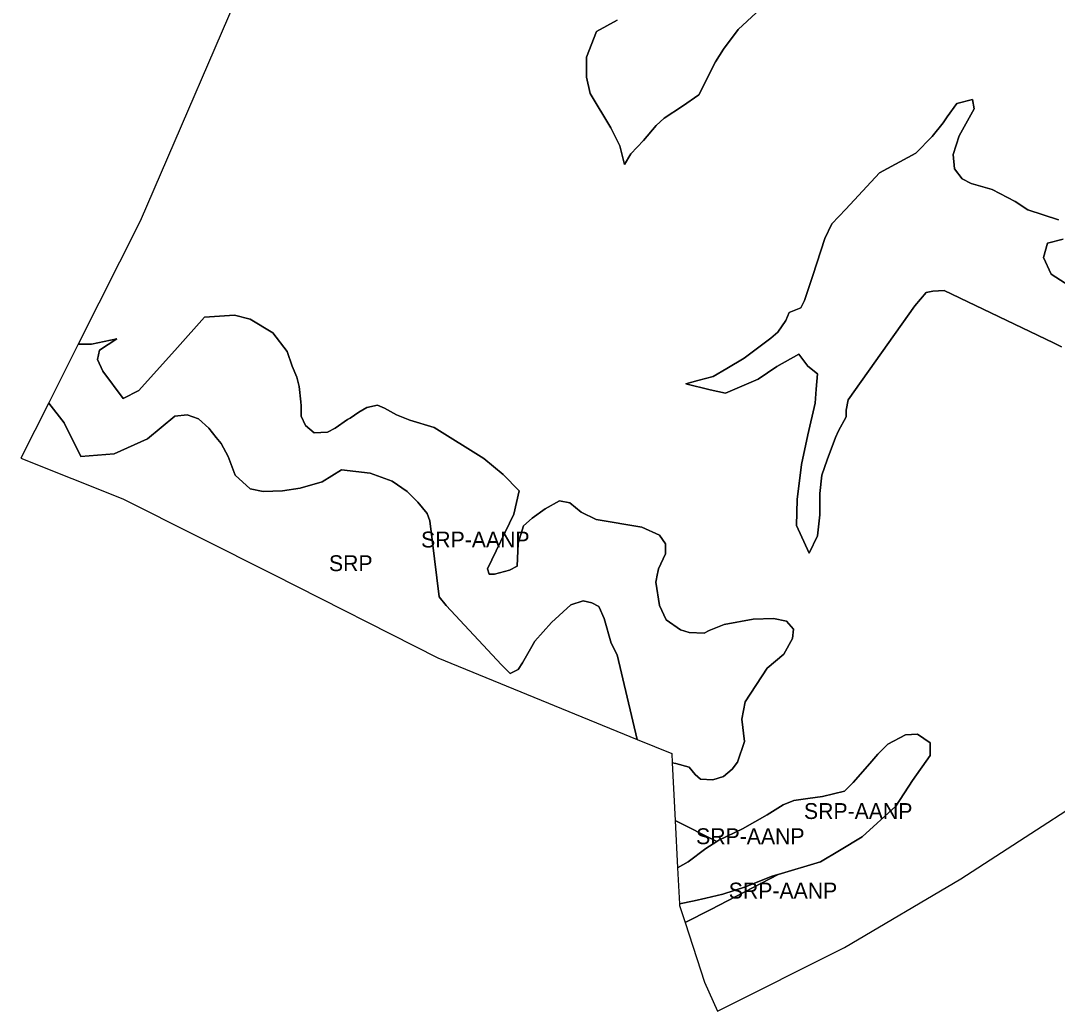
# Model space of a CAD drawing. Extents: x 598968 to 613553, y 4409678 to 4430833.
# Drawn here: x 602120 to 602904, y 4424037 to 4424786 of the extents above; entities that cross this region are included whole.
import ezdxf

# ---------------------------------------------------------------- set-up
doc = ezdxf.new("R2010")
doc.units = 0
doc.layers.add('Sòl Rústic Protegit', color=7, linetype='Continuous')
doc.layers.add('Sòl Rústic Protegit - Alt Nivell de Protecció', color=7, linetype='Continuous')

msp = doc.modelspace()

# ---------------------------------------------------------------- linework, layer by layer
at = {"layer": 'Sòl Rústic Protegit'}
for points in [[(602297.8713, 4424837.5464), (602210.6239, 4424634.5486), (602163.7041, 4424541.4992), (602163.9301, 4424541.5102), (602173.5551, 4424541.5102), (602173.6801, 4424541.5102), (602192.9301, 4424545.5102), (602179.6801, 4424537.0102), (602178.3675, 4424530.0102), (602182.3051, 4424521.0102), (602197.5551, 4424500.5102), (602209.4925, 4424506.5102), (602238.6801, 4424539.0102), (602259.2427, 4424562.0102), (602281.7427, 4424563.5102), (602293.6801, 4424560.5102), (602310.9299, 4424550.0102), (602321.5551, 4424536.0102), (602325.5549, 4424525.0102), (602328.8677, 4424516.5102), (602330.8675, 4424509.5102), (602331.9299, 4424498.0102), (602332.1801, 4424495.0102), (602332.1801, 4424487.0102), (602335.4927, 4424480.0102), (602342.1177, 4424474.5102), (602352.0551, 4424475.0102), (602357.9927, 4424478.0102), (602367.3051, 4424484.5102), (602369.2427, 4424485.5102), (602375.9299, 4424490.0102), (602381.8675, 4424493.5102), (602389.8677, 4424495.5102), (602395.1799, 4424493.0102), (602404.4301, 4424488.0102), (602414.3677, 4424484.0102), (602432.9299, 4424478.5102), (602470.4927, 4424455.0102), (602485.0549, 4424443.0102), (602496.9925, 4424430.5102), (602492.9927, 4424413.0102), (602473.1175, 4424371.5102), (602474.4301, 4424367.5102), (602478.4299, 4424367.5102), (602489.6801, 4424370.5102), (602495.6801, 4424373.5102), (602496.3677, 4424391.0102), (602500.3051, 4424404.0102), (602506.9301, 4424410.0102), (602516.8675, 4424417.0102), (602527.4927, 4424423.0102), (602535.4299, 4424421.5102), (602544.0551, 4424414.5102), (602555.3675, 4424409.0102), (602589.8051, 4424403.0102), (602603.1177, 4424397.0102), (602607.7425, 4424390.5102), (602607.7425, 4424383.0102), (602602.4301, 4424371.5102), (602601.8675, 4424369.0102), (602601.7427, 4424368.0102), (602600.4299, 4424361.5102), (602603.1177, 4424344.0102), (602608.3677, 4424333.0102), (602618.9925, 4424325.5102), (602625.6175, 4424323.5102), (602636.9301, 4424323.0102), (602640.8677, 4424325.0102), (602652.1799, 4424329.5102), (602674.0551, 4424333.5102), (602689.3049, 4424334.0102), (602699.2427, 4424332.0102), (602704.5551, 4424326.0102), (602703.8677, 4424319.0102), (602697.2427, 4424307.0102), (602684.6177, 4424296.5102), (602668.0551, 4424271.0102), (602665.4301, 4424258.0102), (602667.4301, 4424241.0102), (602662.1177, 4424225.5102), (602658.1175, 4424220.0102), (602651.4925, 4424214.5102), (602643.5551, 4424212.0102), (602634.2427, 4424212.5102), (602630.2427, 4424216.0102), (602625.6175, 4424221.5102), (602615.6801, 4424224.5102), (602612.8533, 4424225.0018), (602615.0877, 4424181.3422), (602646.6801, 4424165.51), (602648.0549, 4424166.5102), (602665.9927, 4424175.0102), (602684.6799, 4424185.5102), (602696.6175, 4424193.0102), (602704.8677, 4424196.5102), (602715.3051, 4424198.0102), (602726.5551, 4424199.5102), (602742.9927, 4424203.5102), (602749.6801, 4424210.0102), (602762.3049, 4424224.5102), (602768.3677, 4424231.5102), (602775.8677, 4424239.0102), (602789.3049, 4424246.0102), (602798.3051, 4424246.5102), (602807.9927, 4424240.0102), (602807.9927, 4424230.5102), (602794.5549, 4424211.5102), (602781.8677, 4424192.0102), (602756.4299, 4424169.0102), (602739.2425, 4424158.5102), (602725.0551, 4424150.0102), (602692.8677, 4424140.51), (602642.0551, 4424114.0098), (602622.6053, 4424104.0444), (602637.2801, 4424059.0102), (602646.9801, 4424037.0102), (602743.0801, 4424085.3102), (602830.9801, 4424137.2102), (602971.8701, 4424228.3202)], [(602676.4301, 4424792.0102), (602662.7425, 4424779.5102), (602651.7427, 4424764.5102), (602645.6177, 4424755.0102), (602632.8677, 4424730.0102), (602620.4927, 4424721.5102), (602606.8051, 4424712.5102), (602600.6801, 4424707.0102), (602591.0549, 4424695.5102), (602581.4927, 4424685.5102), (602576.6799, 4424677.5102), (602573.2427, 4424691.5102), (602566.4301, 4424705.0102), (602550.6801, 4424731.0102), (602547.9301, 4424743.5102), (602547.9301, 4424758.5102), (602555.4927, 4424778.0102), (602571.2427, 4424786.5102)], [(602907.1175, 4424539.5102), (602901.1799, 4424542.5102), (602818.4927, 4424582.0102), (602809.8675, 4424581.5102), (602804.8677, 4424580.5102), (602796.2425, 4424570.5102), (602745.8675, 4424499.5102), (602744.4925, 4424491.5102), (602744.4925, 4424486.5102), (602738.5549, 4424476.0102), (602736.3051, 4424471.0102), (602729.9301, 4424454.0102), (602725.8677, 4424442.5102), (602724.4927, 4424428.5102), (602724.4927, 4424412.5102), (602722.6801, 4424396.5102), (602716.3677, 4424383.5102), (602706.8051, 4424404.5102), (602707.3051, 4424424.0102), (602710.4927, 4424450.5102), (602715.4925, 4424473.0102), (602720.9301, 4424497.0102), (602721.8049, 4424507.5102), (602722.7427, 4424519.0102), (602715.4925, 4424525.0102), (602708.6801, 4424534.0102), (602691.8677, 4424524.5102), (602677.7425, 4424515.0102), (602667.3051, 4424510.5102), (602653.2425, 4424504.5102), (602641.4301, 4424507.0102), (602623.2427, 4424511.5102), (602632.3049, 4424514.0102), (602643.6801, 4424517.0102), (602654.1177, 4424523.0102), (602667.3051, 4424531.0102), (602677.3051, 4424538.5102), (602687.3051, 4424546.0102), (602692.7425, 4424550.5102), (602698.6799, 4424559.5102), (602701.3677, 4424565.5102), (602709.9927, 4424569.0102), (602712.7425, 4424574.5102), (602719.1177, 4424593.5102), (602728.1175, 4424621.5102), (602733.5551, 4424632.5102), (602744.0551, 4424643.5102), (602769.4927, 4424671.0102), (602797.1801, 4424686.0102), (602809.4301, 4424698.5102), (602817.6175, 4424709.0102), (602820.8051, 4424713.5102), (602828.0549, 4424723.5102), (602839.8677, 4424726.5102), (602841.2427, 4424719.5102), (602829.8675, 4424699.0102), (602825.3677, 4424685.0102), (602826.2427, 4424674.0102), (602832.1801, 4424666.5102), (602838.9927, 4424663.0102), (602854.8677, 4424658.5102), (602872.1175, 4424649.5102), (602881.6801, 4424643.0102), (602904.8677, 4424635.5102)], [(602908.5549, 4424621.0102), (602896.6801, 4424618.0102), (602893.4925, 4424607.0102), (602899.3675, 4424594.5102), (602916.1799, 4424583.5102)]]:
    msp.add_lwpolyline(points, dxfattribs=at)
msp.add_lwpolyline([(602586.3475, 4424242.6238), (602571.2427, 4424306.5102), (602566.6177, 4424315.5102), (602561.3049, 4424334.0102), (602557.6801, 4424342.5102), (602557.3677, 4424343.0102), (602552.0551, 4424346.0102), (602545.4301, 4424347.5102), (602536.1175, 4424344.5102), (602521.5551, 4424331.0102), (602508.9301, 4424317.0102), (602505.6799, 4424311.0102), (602499.6801, 4424300.5102), (602496.3677, 4424295.5102), (602490.3677, 4424292.5102), (602484.3675, 4424298.5102), (602483.7427, 4424299.0102), (602441.9927, 4424344.0102), (602436.6801, 4424350.5102), (602429.6177, 4424408.0102), (602427.6177, 4424413.5102), (602420.3675, 4424422.0102), (602412.3675, 4424430.0102), (602401.1175, 4424438.0102), (602384.5551, 4424444.0102), (602362.6799, 4424446.5102), (602348.0551, 4424437.5102), (602331.4927, 4424432.5102), (602318.2425, 4424430.5102), (602303.6175, 4424430.0102), (602293.6801, 4424432.0102), (602282.4301, 4424442.5102), (602277.1177, 4424456.5102), (602271.8049, 4424466.5102), (602267.8675, 4424471.0102), (602262.5551, 4424478.0102), (602254.5551, 4424485.0102), (602245.9299, 4424488.0102), (602236.6801, 4424487.0102), (602216.1175, 4424470.0102), (602190.9301, 4424458.5102), (602165.7427, 4424456.5102), (602153.1177, 4424482.0102), (602141.5551, 4424497.0102), (602141.4301, 4424497.0102), (602141.3235, 4424497.1152), (602120.1961, 4424455.2164), (602197.5301, 4424424.4402), (602311.2301, 4424367.4402), (602435.7101, 4424304.3902)], close=True, dxfattribs=at)
at = {"layer": 'Sòl Rústic Protegit - Alt Nivell de Protecció'}
for points in [[(602571.2427, 4424786.5102), (602555.4927, 4424778.0102), (602547.9301, 4424758.5102), (602547.9301, 4424743.5102), (602550.6801, 4424731.0102), (602566.4301, 4424705.0102), (602573.2427, 4424691.5102), (602576.6799, 4424677.5102), (602581.4927, 4424685.5102), (602591.0549, 4424695.5102), (602600.6801, 4424707.0102), (602606.8051, 4424712.5102), (602620.4927, 4424721.5102), (602632.8677, 4424730.0102), (602645.6177, 4424755.0102), (602651.7427, 4424764.5102), (602662.7425, 4424779.5102), (602676.4301, 4424792.0102)], [(602904.8677, 4424635.5102), (602881.6801, 4424643.0102), (602872.1175, 4424649.5102), (602854.8677, 4424658.5102), (602838.9927, 4424663.0102), (602832.1801, 4424666.5102), (602826.2427, 4424674.0102), (602825.3677, 4424685.0102), (602829.8675, 4424699.0102), (602841.2427, 4424719.5102), (602839.8677, 4424726.5102), (602828.0549, 4424723.5102), (602820.8051, 4424713.5102), (602817.6175, 4424709.0102), (602809.4301, 4424698.5102), (602797.1801, 4424686.0102), (602769.4927, 4424671.0102), (602744.0551, 4424643.5102), (602733.5551, 4424632.5102), (602728.1175, 4424621.5102), (602719.1177, 4424593.5102), (602712.7425, 4424574.5102), (602709.9927, 4424569.0102), (602701.3677, 4424565.5102), (602698.6799, 4424559.5102), (602692.7425, 4424550.5102), (602687.3051, 4424546.0102), (602677.3051, 4424538.5102), (602667.3051, 4424531.0102), (602654.1177, 4424523.0102), (602643.6801, 4424517.0102), (602632.3049, 4424514.0102), (602623.2427, 4424511.5102), (602641.4301, 4424507.0102), (602653.2425, 4424504.5102), (602667.3051, 4424510.5102), (602677.7425, 4424515.0102), (602691.8677, 4424524.5102), (602708.6801, 4424534.0102), (602715.4925, 4424525.0102), (602722.7427, 4424519.0102), (602721.8049, 4424507.5102), (602720.9301, 4424497.0102), (602715.4925, 4424473.0102), (602710.4927, 4424450.5102), (602707.3051, 4424424.0102), (602706.8051, 4424404.5102), (602716.3677, 4424383.5102), (602722.6801, 4424396.5102), (602724.4927, 4424412.5102), (602724.4927, 4424428.5102), (602725.8677, 4424442.5102), (602729.9301, 4424454.0102), (602736.3051, 4424471.0102), (602738.5549, 4424476.0102), (602744.4925, 4424486.5102), (602744.4925, 4424491.5102), (602745.8675, 4424499.5102), (602796.2425, 4424570.5102), (602804.8677, 4424580.5102), (602809.8675, 4424581.5102), (602818.4927, 4424582.0102), (602901.1799, 4424542.5102), (602907.1175, 4424539.5102)], [(602916.1799, 4424583.5102), (602899.3675, 4424594.5102), (602893.4925, 4424607.0102), (602896.6801, 4424618.0102), (602908.5549, 4424621.0102)]]:
    msp.add_lwpolyline(points, dxfattribs=at)
for points in [[(602612.8533, 4424225.0018), (602615.6801, 4424224.5102), (602625.6175, 4424221.5102), (602630.2427, 4424216.0102), (602634.2427, 4424212.5102), (602643.5551, 4424212.0102), (602651.4925, 4424214.5102), (602658.1175, 4424220.0102), (602662.1177, 4424225.5102), (602667.4301, 4424241.0102), (602665.4301, 4424258.0102), (602668.0551, 4424271.0102), (602684.6177, 4424296.5102), (602697.2427, 4424307.0102), (602703.8677, 4424319.0102), (602704.5551, 4424326.0102), (602699.2427, 4424332.0102), (602689.3049, 4424334.0102), (602674.0551, 4424333.5102), (602652.1799, 4424329.5102), (602640.8677, 4424325.0102), (602636.9301, 4424323.0102), (602625.6175, 4424323.5102), (602618.9925, 4424325.5102), (602608.3677, 4424333.0102), (602603.1177, 4424344.0102), (602600.4299, 4424361.5102), (602601.7427, 4424368.0102), (602601.8675, 4424369.0102), (602602.4301, 4424371.5102), (602607.7425, 4424383.0102), (602607.7425, 4424390.5102), (602603.1177, 4424397.0102), (602589.8051, 4424403.0102), (602555.3675, 4424409.0102), (602544.0551, 4424414.5102), (602535.4299, 4424421.5102), (602527.4927, 4424423.0102), (602516.8675, 4424417.0102), (602506.9301, 4424410.0102), (602500.3051, 4424404.0102), (602496.3677, 4424391.0102), (602495.6801, 4424373.5102), (602489.6801, 4424370.5102), (602478.4299, 4424367.5102), (602474.4301, 4424367.5102), (602473.1175, 4424371.5102), (602492.9927, 4424413.0102), (602496.9925, 4424430.5102), (602485.0549, 4424443.0102), (602470.4927, 4424455.0102), (602432.9299, 4424478.5102), (602414.3677, 4424484.0102), (602404.4301, 4424488.0102), (602395.1799, 4424493.0102), (602389.8677, 4424495.5102), (602381.8675, 4424493.5102), (602375.9299, 4424490.0102), (602369.2427, 4424485.5102), (602367.3051, 4424484.5102), (602357.9927, 4424478.0102), (602352.0551, 4424475.0102), (602342.1177, 4424474.5102), (602335.4927, 4424480.0102), (602332.1801, 4424487.0102), (602332.1801, 4424495.0102), (602331.9299, 4424498.0102), (602330.8675, 4424509.5102), (602328.8677, 4424516.5102), (602325.5549, 4424525.0102), (602321.5551, 4424536.0102), (602310.9299, 4424550.0102), (602293.6801, 4424560.5102), (602281.7427, 4424563.5102), (602259.2427, 4424562.0102), (602238.6801, 4424539.0102), (602209.4925, 4424506.5102), (602197.5551, 4424500.5102), (602182.3051, 4424521.0102), (602178.3675, 4424530.0102), (602179.6801, 4424537.0102), (602192.9301, 4424545.5102), (602173.6801, 4424541.5102), (602173.5551, 4424541.5102), (602163.9301, 4424541.5102), (602163.7041, 4424541.4992), (602141.3235, 4424497.1152), (602141.4301, 4424497.0102), (602141.5551, 4424497.0102), (602153.1177, 4424482.0102), (602165.7427, 4424456.5102), (602190.9301, 4424458.5102), (602216.1175, 4424470.0102), (602236.6801, 4424487.0102), (602245.9299, 4424488.0102), (602254.5551, 4424485.0102), (602262.5551, 4424478.0102), (602267.8675, 4424471.0102), (602271.8049, 4424466.5102), (602277.1177, 4424456.5102), (602282.4301, 4424442.5102), (602293.6801, 4424432.0102), (602303.6175, 4424430.0102), (602318.2425, 4424430.5102), (602331.4927, 4424432.5102), (602348.0551, 4424437.5102), (602362.6799, 4424446.5102), (602384.5551, 4424444.0102), (602401.1175, 4424438.0102), (602412.3675, 4424430.0102), (602420.3675, 4424422.0102), (602427.6177, 4424413.5102), (602429.6177, 4424408.0102), (602436.6801, 4424350.5102), (602441.9927, 4424344.0102), (602483.7427, 4424299.0102), (602484.3675, 4424298.5102), (602490.3677, 4424292.5102), (602496.3677, 4424295.5102), (602499.6801, 4424300.5102), (602505.6799, 4424311.0102), (602508.9301, 4424317.0102), (602521.5551, 4424331.0102), (602536.1175, 4424344.5102), (602545.4301, 4424347.5102), (602552.0551, 4424346.0102), (602557.3677, 4424343.0102), (602557.6801, 4424342.5102), (602561.3049, 4424334.0102), (602566.6177, 4424315.5102), (602571.2427, 4424306.5102), (602586.3475, 4424242.6238), (602612.5001, 4424231.9002)], [(602692.8677, 4424140.51), (602725.0551, 4424150.0102), (602739.2425, 4424158.5102), (602756.4299, 4424169.0102), (602781.8677, 4424192.0102), (602794.5549, 4424211.5102), (602807.9927, 4424230.5102), (602807.9927, 4424240.0102), (602798.3051, 4424246.5102), (602789.3049, 4424246.0102), (602775.8677, 4424239.0102), (602768.3677, 4424231.5102), (602762.3049, 4424224.5102), (602749.6801, 4424210.0102), (602742.9927, 4424203.5102), (602726.5551, 4424199.5102), (602715.3051, 4424198.0102), (602704.8677, 4424196.5102), (602696.6175, 4424193.0102), (602684.6799, 4424185.5102), (602665.9927, 4424175.0102), (602648.0549, 4424166.5102), (602646.6801, 4424165.51), (602638.3677, 4424160.01), (602624.8677, 4424150.01), (602616.9261, 4424145.4204), (602618.3125, 4424118.3316), (602629.3677, 4424120.51), (602638.3677, 4424122.51), (602651.0551, 4424125.51), (602668.2427, 4424131.01), (602687.6801, 4424139.01), (602692.8051, 4424140.51)], [(602646.6801, 4424165.51), (602615.0877, 4424181.3422), (602616.9261, 4424145.4204), (602624.8677, 4424150.01), (602638.3677, 4424160.01)], [(602622.6053, 4424104.0444), (602642.0551, 4424114.0098), (602692.8677, 4424140.51), (602692.8051, 4424140.51), (602687.6801, 4424139.01), (602668.2427, 4424131.01), (602651.0551, 4424125.51), (602638.3677, 4424122.51), (602629.3677, 4424120.51), (602618.3125, 4424118.3316), (602618.3801, 4424117.0102)]]:
    msp.add_lwpolyline(points, close=True, dxfattribs=at)

# ---------------------------------------------------------------- texts
at = {"layer": 'Sòl Rústic Protegit'}
msp.add_text('SRP', height=12, dxfattribs=at).set_placement((602353.2718, 4424369.8695))
at = {"layer": 'Sòl Rústic Protegit - Alt Nivell de Protecció'}
for p in [(602422.9393, 4424387.7602), (602712.4594, 4424182.4209), (602630.8839, 4424163.3813), (602655.5901, 4424122.2772)]:
    msp.add_text('SRP-AANP', height=12, dxfattribs=at).set_placement(p)

doc.saveas('drawing.dxf')
